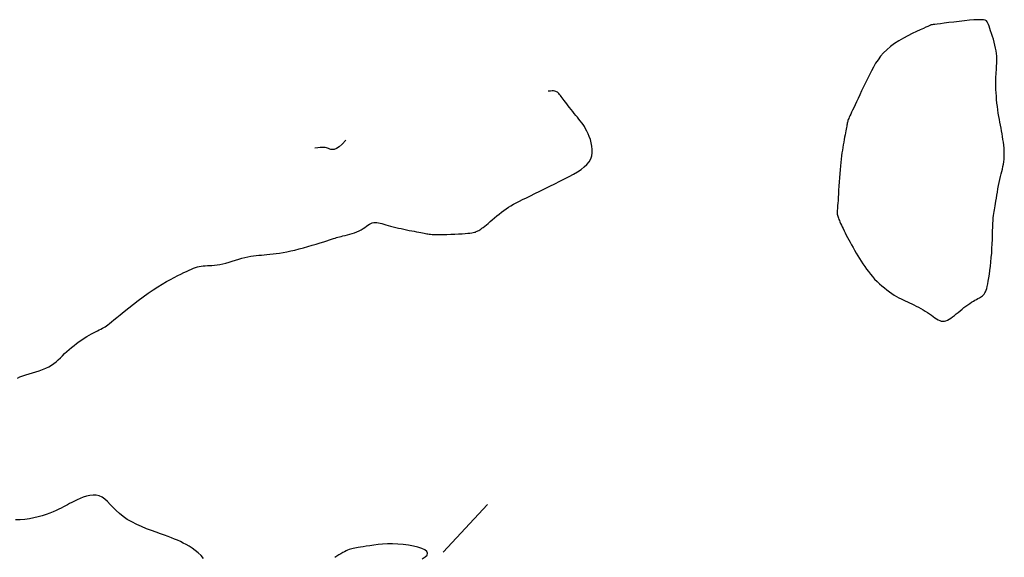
# Model space of a CAD drawing. Header units: millimetres. Extents: x 32690613 to 32693367, y 5343692 to 5344708.
# Tile 969 of 1009: x 32693153 to 32693174, y 5344662 to 5344674. Entities that reach past the tile are written whole.
import ezdxf

# ---------------------------------------------------------------- set-up
doc = ezdxf.new("R2010")
doc.units = ezdxf.units.MM
doc.header["$LTSCALE"] = 20
doc.layers.add('02-DGM_HL_491.00', color=62, linetype='Continuous')

msp = doc.modelspace()

# ---------------------------------------------------------------- linework, layer by layer
at = {"layer": '02-DGM_HL_491.00', "elevation": 491, "flags": 128}
msp.add_lwpolyline([(32693173.66, 5344668.693), (32693173.666, 5344668.792), (32693173.671, 5344668.891), (32693173.675, 5344668.988), (32693173.679, 5344669.082), (32693173.681, 5344669.171), (32693173.684, 5344669.255), (32693173.687, 5344669.331), (32693173.69, 5344669.399), (32693173.695, 5344669.457), (32693173.699, 5344669.507), (32693173.705, 5344669.551), (32693173.711, 5344669.592), (32693173.718, 5344669.631), (32693173.726, 5344669.671), (32693173.734, 5344669.715), (32693173.743, 5344669.763), (32693173.752, 5344669.819), (32693173.762, 5344669.88), (32693173.772, 5344669.946), (32693173.783, 5344670.014), (32693173.795, 5344670.084), (32693173.807, 5344670.154), (32693173.82, 5344670.223), (32693173.834, 5344670.288), (32693173.848, 5344670.349), (32693173.863, 5344670.406), (32693173.877, 5344670.46), (32693173.891, 5344670.513), (32693173.904, 5344670.565), (32693173.915, 5344670.616), (32693173.923, 5344670.669), (32693173.93, 5344670.723), (32693173.933, 5344670.78), (32693173.934, 5344670.84), (32693173.932, 5344670.901), (32693173.928, 5344670.964), (32693173.922, 5344671.027), (32693173.914, 5344671.091), (32693173.905, 5344671.154), (32693173.895, 5344671.217), (32693173.885, 5344671.278), (32693173.874, 5344671.339), (32693173.862, 5344671.4), (32693173.85, 5344671.461), (32693173.839, 5344671.524), (32693173.827, 5344671.587), (32693173.815, 5344671.653), (32693173.804, 5344671.722), (32693173.794, 5344671.794), (32693173.784, 5344671.867), (32693173.775, 5344671.942), (32693173.767, 5344672.017), (32693173.761, 5344672.091), (32693173.755, 5344672.163), (32693173.751, 5344672.232), (32693173.748, 5344672.297), (32693173.747, 5344672.357), (32693173.748, 5344672.413), (32693173.749, 5344672.465), (32693173.752, 5344672.514), (32693173.755, 5344672.562), (32693173.758, 5344672.608), (32693173.762, 5344672.654), (32693173.765, 5344672.701), (32693173.768, 5344672.749), (32693173.771, 5344672.798), (32693173.772, 5344672.848), (32693173.771, 5344672.901), (32693173.769, 5344672.955), (32693173.764, 5344673.012), (32693173.757, 5344673.07), (32693173.746, 5344673.131), (32693173.732, 5344673.194), (32693173.715, 5344673.258), (32693173.696, 5344673.323), (32693173.676, 5344673.386), (32693173.656, 5344673.447), (32693173.636, 5344673.504), (32693173.618, 5344673.556), (32693173.603, 5344673.603), (32693173.59, 5344673.642), (32693173.578, 5344673.674), (32693173.564, 5344673.7), (32693173.545, 5344673.72), (32693173.517, 5344673.734), (32693173.48, 5344673.743), (32693173.429, 5344673.747), (32693173.361, 5344673.746), (32693173.276, 5344673.741), (32693173.177, 5344673.733), (32693173.069, 5344673.722), (32693172.955, 5344673.709), (32693172.842, 5344673.696), (32693172.734, 5344673.683), (32693172.635, 5344673.67), (32693172.55, 5344673.659), (32693172.483, 5344673.65), (32693172.432, 5344673.644), (32693172.396, 5344673.639), (32693172.372, 5344673.636), (32693172.357, 5344673.634), (32693172.35, 5344673.633), (32693172.347, 5344673.632), (32693172.346, 5344673.632), (32693172.346, 5344673.632), (32693172.344, 5344673.631), (32693172.337, 5344673.628), (32693172.325, 5344673.623), (32693172.306, 5344673.614), (32693172.277, 5344673.601), (32693172.236, 5344673.583), (32693172.182, 5344673.559), (32693172.113, 5344673.528), (32693172.032, 5344673.491), (32693171.942, 5344673.448), (32693171.847, 5344673.4), (32693171.748, 5344673.347), (32693171.65, 5344673.29), (32693171.556, 5344673.229), (32693171.468, 5344673.164), (32693171.389, 5344673.097), (32693171.319, 5344673.027), (32693171.257, 5344672.955), (32693171.2, 5344672.88), (32693171.149, 5344672.802), (32693171.101, 5344672.722), (32693171.056, 5344672.639), (32693171.012, 5344672.554), (32693170.969, 5344672.467), (32693170.926, 5344672.379), (32693170.884, 5344672.291), (32693170.843, 5344672.205), (32693170.804, 5344672.121), (32693170.768, 5344672.042), (32693170.733, 5344671.968), (32693170.702, 5344671.9), (32693170.674, 5344671.84), (32693170.649, 5344671.788), (32693170.627, 5344671.742), (32693170.608, 5344671.702), (32693170.592, 5344671.667), (32693170.578, 5344671.636), (32693170.567, 5344671.609), (32693170.557, 5344671.586), (32693170.55, 5344671.565), (32693170.543, 5344671.545), (32693170.538, 5344671.526), (32693170.534, 5344671.507), (32693170.53, 5344671.486), (32693170.526, 5344671.464), (32693170.522, 5344671.438), (32693170.517, 5344671.409), (32693170.511, 5344671.375), (32693170.503, 5344671.337), (32693170.495, 5344671.295), (32693170.486, 5344671.25), (32693170.477, 5344671.201), (32693170.467, 5344671.149), (32693170.457, 5344671.095), (32693170.448, 5344671.04), (32693170.438, 5344670.982), (32693170.429, 5344670.922), (32693170.419, 5344670.86), (32693170.411, 5344670.796), (32693170.402, 5344670.727), (32693170.394, 5344670.655), (32693170.386, 5344670.579), (32693170.379, 5344670.498), (32693170.372, 5344670.412), (32693170.365, 5344670.322), (32693170.359, 5344670.232), (32693170.353, 5344670.142), (32693170.348, 5344670.055), (32693170.343, 5344669.972), (32693170.338, 5344669.896), (32693170.334, 5344669.829), (32693170.329, 5344669.771), (32693170.326, 5344669.722), (32693170.322, 5344669.682), (32693170.32, 5344669.648), (32693170.318, 5344669.619), (32693170.316, 5344669.594), (32693170.316, 5344669.572), (32693170.317, 5344669.552), (32693170.319, 5344669.532), (32693170.323, 5344669.512), (32693170.328, 5344669.491), (32693170.334, 5344669.47), (32693170.342, 5344669.447), (32693170.352, 5344669.422), (32693170.363, 5344669.396), (32693170.375, 5344669.366), (32693170.39, 5344669.334), (32693170.406, 5344669.299), (32693170.425, 5344669.261), (32693170.444, 5344669.221), (32693170.466, 5344669.177), (32693170.489, 5344669.132), (32693170.514, 5344669.083), (32693170.541, 5344669.033), (32693170.569, 5344668.98), (32693170.598, 5344668.925), (32693170.629, 5344668.868), (32693170.661, 5344668.81), (32693170.694, 5344668.752), (32693170.728, 5344668.693), (32693170.763, 5344668.633), (32693170.799, 5344668.574), (32693170.835, 5344668.516), (32693170.872, 5344668.458), (32693170.911, 5344668.401), (32693170.95, 5344668.345), (32693170.991, 5344668.29), (32693171.035, 5344668.236), (32693171.08, 5344668.182), (32693171.127, 5344668.13), (32693171.178, 5344668.079), (32693171.23, 5344668.029), (32693171.284, 5344667.982), (32693171.338, 5344667.936), (32693171.393, 5344667.893), (32693171.447, 5344667.853), (32693171.501, 5344667.815), (32693171.553, 5344667.782), (32693171.603, 5344667.752), (32693171.651, 5344667.725), (32693171.698, 5344667.701), (32693171.744, 5344667.679), (32693171.79, 5344667.657), (32693171.835, 5344667.637), (32693171.882, 5344667.616), (32693171.929, 5344667.594), (32693171.977, 5344667.57), (32693172.027, 5344667.545), (32693172.076, 5344667.519), (32693172.126, 5344667.492), (32693172.175, 5344667.464), (32693172.222, 5344667.435), (32693172.269, 5344667.406), (32693172.313, 5344667.376), (32693172.354, 5344667.347), (32693172.394, 5344667.318), (32693172.431, 5344667.291), (32693172.467, 5344667.267), (32693172.502, 5344667.246), (32693172.536, 5344667.23), (32693172.57, 5344667.219), (32693172.603, 5344667.215), (32693172.637, 5344667.217), (32693172.671, 5344667.226), (32693172.706, 5344667.241), (32693172.741, 5344667.261), (32693172.777, 5344667.285), (32693172.814, 5344667.313), (32693172.853, 5344667.343), (32693172.893, 5344667.375), (32693172.934, 5344667.408), (32693172.976, 5344667.442), (32693173.018, 5344667.476), (32693173.061, 5344667.51), (32693173.104, 5344667.542), (32693173.146, 5344667.573), (32693173.187, 5344667.602), (32693173.226, 5344667.628), (32693173.264, 5344667.651), (32693173.299, 5344667.672), (32693173.333, 5344667.69), (32693173.364, 5344667.707), (32693173.393, 5344667.722), (32693173.419, 5344667.738), (32693173.443, 5344667.753), (32693173.465, 5344667.769), (32693173.484, 5344667.786), (32693173.501, 5344667.805), (32693173.515, 5344667.828), (32693173.529, 5344667.855), (32693173.541, 5344667.887), (32693173.553, 5344667.925), (32693173.564, 5344667.97), (32693173.575, 5344668.023), (32693173.587, 5344668.085), (32693173.599, 5344668.156), (32693173.61, 5344668.233), (32693173.622, 5344668.317), (32693173.633, 5344668.406), (32693173.643, 5344668.498), (32693173.652, 5344668.594)], close=True, dxfattribs=at)
for points in [[(32693152.572, 5344665.986), (32693152.627, 5344666.009), (32693152.688, 5344666.032), (32693152.754, 5344666.053), (32693152.824, 5344666.074), (32693152.897, 5344666.096), (32693152.97, 5344666.119), (32693153.044, 5344666.142), (32693153.116, 5344666.168), (32693153.185, 5344666.197), (32693153.249, 5344666.228), (32693153.307, 5344666.262), (32693153.361, 5344666.299), (32693153.41, 5344666.339), (32693153.457, 5344666.381), (32693153.502, 5344666.424), (32693153.547, 5344666.469), (32693153.593, 5344666.514), (32693153.64, 5344666.559), (32693153.69, 5344666.604), (32693153.743, 5344666.648), (32693153.797, 5344666.692), (32693153.853, 5344666.734), (32693153.908, 5344666.774), (32693153.964, 5344666.813), (32693154.019, 5344666.849), (32693154.072, 5344666.882), (32693154.123, 5344666.912), (32693154.172, 5344666.94), (32693154.219, 5344666.965), (32693154.263, 5344666.988), (32693154.304, 5344667.009), (32693154.343, 5344667.029), (32693154.378, 5344667.047), (32693154.41, 5344667.064), (32693154.44, 5344667.081), (32693154.468, 5344667.098), (32693154.497, 5344667.118), (32693154.528, 5344667.141), (32693154.564, 5344667.169), (32693154.608, 5344667.203), (32693154.66, 5344667.245), (32693154.723, 5344667.297), (32693154.798, 5344667.358), (32693154.885, 5344667.427), (32693154.98, 5344667.503), (32693155.081, 5344667.583), (32693155.187, 5344667.664), (32693155.294, 5344667.745), (32693155.402, 5344667.823), (32693155.507, 5344667.896), (32693155.609, 5344667.962), (32693155.706, 5344668.021), (32693155.797, 5344668.075), (32693155.884, 5344668.122), (32693155.966, 5344668.165), (32693156.042, 5344668.203), (32693156.112, 5344668.238), (32693156.177, 5344668.268), (32693156.235, 5344668.296), (32693156.288, 5344668.321), (32693156.337, 5344668.343), (32693156.383, 5344668.362), (32693156.426, 5344668.378), (32693156.468, 5344668.392), (32693156.509, 5344668.402), (32693156.551, 5344668.41), (32693156.593, 5344668.415), (32693156.638, 5344668.418), (32693156.684, 5344668.42), (32693156.732, 5344668.422), (32693156.783, 5344668.425), (32693156.837, 5344668.429), (32693156.893, 5344668.436), (32693156.954, 5344668.446), (32693157.017, 5344668.46), (32693157.084, 5344668.477), (32693157.153, 5344668.497), (32693157.223, 5344668.518), (32693157.293, 5344668.54), (32693157.363, 5344668.561), (32693157.431, 5344668.58), (32693157.497, 5344668.597), (32693157.56, 5344668.611), (32693157.621, 5344668.622), (32693157.68, 5344668.631), (32693157.738, 5344668.638), (32693157.795, 5344668.644), (32693157.853, 5344668.649), (32693157.913, 5344668.654), (32693157.974, 5344668.66), (32693158.038, 5344668.666), (32693158.104, 5344668.673), (32693158.173, 5344668.682), (32693158.246, 5344668.693), (32693158.323, 5344668.706), (32693158.403, 5344668.72), (32693158.487, 5344668.738), (32693158.575, 5344668.758), (32693158.667, 5344668.781), (32693158.762, 5344668.807), (32693158.857, 5344668.834), (32693158.95, 5344668.861), (32693159.04, 5344668.888), (32693159.125, 5344668.914), (32693159.201, 5344668.939), (32693159.269, 5344668.96), (32693159.325, 5344668.979), (32693159.372, 5344668.994), (32693159.412, 5344669.007), (32693159.446, 5344669.018), (32693159.478, 5344669.027), (32693159.509, 5344669.036), (32693159.542, 5344669.045), (32693159.578, 5344669.054), (32693159.619, 5344669.064), (32693159.665, 5344669.075), (32693159.715, 5344669.087), (32693159.766, 5344669.1), (32693159.819, 5344669.116), (32693159.871, 5344669.133), (32693159.921, 5344669.152), (32693159.969, 5344669.173), (32693160.013, 5344669.197), (32693160.054, 5344669.222), (32693160.092, 5344669.248), (32693160.127, 5344669.273), (32693160.16, 5344669.296), (32693160.192, 5344669.317), (32693160.223, 5344669.335), (32693160.254, 5344669.347), (32693160.285, 5344669.355), (32693160.317, 5344669.357), (32693160.35, 5344669.356), (32693160.385, 5344669.35), (32693160.421, 5344669.342), (32693160.46, 5344669.331), (32693160.502, 5344669.319), (32693160.548, 5344669.305), (32693160.597, 5344669.291), (32693160.65, 5344669.277), (32693160.705, 5344669.263), (32693160.762, 5344669.249), (32693160.82, 5344669.235), (32693160.88, 5344669.221), (32693160.939, 5344669.208), (32693160.997, 5344669.196), (32693161.054, 5344669.184), (32693161.109, 5344669.174), (32693161.162, 5344669.164), (32693161.212, 5344669.155), (32693161.259, 5344669.146), (32693161.302, 5344669.138), (32693161.341, 5344669.131), (32693161.375, 5344669.124), (32693161.404, 5344669.118), (32693161.431, 5344669.112), (32693161.456, 5344669.107), (32693161.483, 5344669.102), (32693161.513, 5344669.099), (32693161.549, 5344669.096), (32693161.593, 5344669.094), (32693161.647, 5344669.093), (32693161.713, 5344669.093), (32693161.788, 5344669.095), (32693161.869, 5344669.097), (32693161.954, 5344669.1), (32693162.039, 5344669.103), (32693162.121, 5344669.107), (32693162.197, 5344669.111), (32693162.265, 5344669.116), (32693162.322, 5344669.121), (32693162.368, 5344669.125), (32693162.406, 5344669.13), (32693162.437, 5344669.136), (32693162.462, 5344669.142), (32693162.484, 5344669.148), (32693162.502, 5344669.156), (32693162.52, 5344669.164), (32693162.538, 5344669.173), (32693162.558, 5344669.183), (32693162.579, 5344669.196), (32693162.602, 5344669.21), (32693162.627, 5344669.228), (32693162.655, 5344669.249), (32693162.686, 5344669.273), (32693162.722, 5344669.302), (32693162.761, 5344669.336), (32693162.804, 5344669.373), (32693162.85, 5344669.413), (32693162.898, 5344669.454), (32693162.948, 5344669.496), (32693162.998, 5344669.538), (32693163.05, 5344669.579), (32693163.101, 5344669.617), (32693163.151, 5344669.652), (32693163.202, 5344669.685), (32693163.255, 5344669.717), (32693163.31, 5344669.748), (32693163.37, 5344669.78), (32693163.436, 5344669.813), (32693163.508, 5344669.849), (32693163.588, 5344669.889), (32693163.678, 5344669.933), (32693163.775, 5344669.98), (32693163.878, 5344670.031), (32693163.984, 5344670.084), (32693164.093, 5344670.139), (32693164.202, 5344670.194), (32693164.31, 5344670.248), (32693164.415, 5344670.302), (32693164.514, 5344670.353), (32693164.607, 5344670.404), (32693164.694, 5344670.455), (32693164.772, 5344670.505), (32693164.84, 5344670.558), (32693164.899, 5344670.612), (32693164.946, 5344670.67), (32693164.982, 5344670.731), (32693165.004, 5344670.797), (32693165.015, 5344670.866), (32693165.016, 5344670.938), (32693165.008, 5344671.009), (32693164.994, 5344671.081), (32693164.974, 5344671.15), (32693164.95, 5344671.216), (32693164.925, 5344671.277), (32693164.898, 5344671.333), (32693164.871, 5344671.384), (32693164.844, 5344671.43), (32693164.815, 5344671.474), (32693164.786, 5344671.515), (32693164.756, 5344671.554), (32693164.725, 5344671.594), (32693164.692, 5344671.634), (32693164.659, 5344671.675), (32693164.625, 5344671.717), (32693164.591, 5344671.759), (32693164.557, 5344671.801), (32693164.523, 5344671.843), (32693164.491, 5344671.884), (32693164.461, 5344671.923), (32693164.432, 5344671.96), (32693164.406, 5344671.994), (32693164.383, 5344672.026), (32693164.362, 5344672.056), (32693164.342, 5344672.082), (32693164.324, 5344672.106), (32693164.306, 5344672.128), (32693164.29, 5344672.146), (32693164.275, 5344672.163), (32693164.259, 5344672.176), (32693164.243, 5344672.187), (32693164.224, 5344672.195), (32693164.203, 5344672.201), (32693164.177, 5344672.203), (32693164.146, 5344672.204), (32693164.108, 5344672.202), (32693164.063, 5344672.197)], [(32693159.684, 5344671.136), (32693159.602, 5344671.053), (32693159.533, 5344670.994), (32693159.476, 5344670.957), (32693159.429, 5344670.938), (32693159.391, 5344670.932), (32693159.359, 5344670.935), (32693159.332, 5344670.945), (32693159.307, 5344670.956), (32693159.283, 5344670.966), (32693159.259, 5344670.973), (32693159.232, 5344670.979), (32693159.202, 5344670.982), (32693159.166, 5344670.982), (32693159.124, 5344670.98), (32693159.073, 5344670.975), (32693159.012, 5344670.967)], [(32693156.603, 5344662.075), (32693156.547, 5344662.142), (32693156.486, 5344662.201), (32693156.422, 5344662.254), (32693156.356, 5344662.301), (32693156.291, 5344662.343), (32693156.226, 5344662.38), (32693156.163, 5344662.413), (32693156.101, 5344662.443), (32693156.038, 5344662.472), (32693155.974, 5344662.498), (32693155.906, 5344662.525), (32693155.834, 5344662.552), (32693155.755, 5344662.58), (32693155.669, 5344662.611), (32693155.574, 5344662.645), (32693155.472, 5344662.682), (32693155.367, 5344662.723), (32693155.259, 5344662.767), (32693155.153, 5344662.816), (32693155.049, 5344662.868), (32693154.95, 5344662.925), (32693154.86, 5344662.986), (32693154.779, 5344663.051), (32693154.706, 5344663.119), (32693154.64, 5344663.186), (32693154.578, 5344663.25), (32693154.52, 5344663.309), (32693154.462, 5344663.361), (32693154.403, 5344663.403), (32693154.342, 5344663.433), (32693154.276, 5344663.448), (32693154.208, 5344663.451), (32693154.137, 5344663.443), (32693154.066, 5344663.427), (32693153.996, 5344663.405), (32693153.928, 5344663.378), (32693153.863, 5344663.349), (32693153.804, 5344663.32), (32693153.751, 5344663.293), (32693153.702, 5344663.267), (32693153.656, 5344663.242), (32693153.612, 5344663.218), (32693153.567, 5344663.194), (32693153.519, 5344663.17), (32693153.467, 5344663.145), (32693153.409, 5344663.118), (32693153.344, 5344663.09), (32693153.272, 5344663.061), (32693153.193, 5344663.032), (32693153.109, 5344663.004), (32693153.02, 5344662.979), (32693152.927, 5344662.956), (32693152.831, 5344662.937), (32693152.732, 5344662.924), (32693152.631, 5344662.916), (32693152.53, 5344662.914)], [(32693162.744, 5344663.25), (32693161.784, 5344662.211)], [(32693161.335, 5344662.071), (32693161.398, 5344662.111), (32693161.438, 5344662.151), (32693161.451, 5344662.19), (32693161.435, 5344662.228), (32693161.392, 5344662.263), (32693161.326, 5344662.295), (32693161.241, 5344662.324), (32693161.143, 5344662.348), (32693161.034, 5344662.368), (32693160.92, 5344662.382), (32693160.804, 5344662.391), (32693160.691, 5344662.394), (32693160.581, 5344662.392), (32693160.476, 5344662.386), (32693160.377, 5344662.377), (32693160.285, 5344662.365), (32693160.2, 5344662.353), (32693160.123, 5344662.341), (32693160.056, 5344662.33), (32693159.999, 5344662.322), (32693159.95, 5344662.314), (32693159.909, 5344662.308), (32693159.873, 5344662.302), (32693159.841, 5344662.296), (32693159.811, 5344662.29), (32693159.782, 5344662.281), (32693159.752, 5344662.271), (32693159.72, 5344662.258), (32693159.686, 5344662.242), (32693159.65, 5344662.224), (32693159.612, 5344662.204), (32693159.572, 5344662.181), (32693159.531, 5344662.156), (32693159.489, 5344662.129), (32693159.445, 5344662.1)]]:
    msp.add_lwpolyline(points, dxfattribs=at)

doc.saveas('drawing.dxf')
